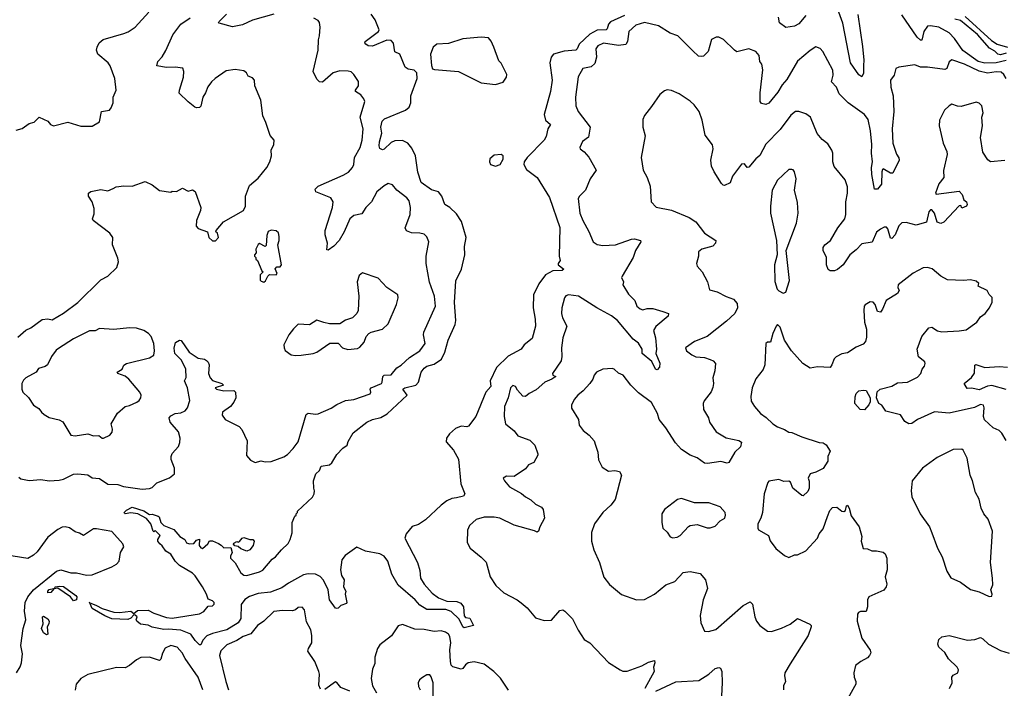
# Model space of a CAD drawing. Extents: x 2056909 to 2160450, y 827444 to 1016825.
# Tile 427 of 501: x 2090628 to 2097512, y 1001147 to 1005817. Entities that reach past the tile are written whole.
import ezdxf

# ---------------------------------------------------------------- set-up
doc = ezdxf.new("R2010")
doc.units = 0

msp = doc.modelspace()

# ---------------------------------------------------------------- linework, layer by layer
at = {"layer": '0CON10XD'}
for points in [[(2096487, 1005853), (2096520.5, 1005630.5), (2096530.3, 1005535), (2096527.7, 1005497.7), (2096527.3, 1005442.7), (2096515, 1005416.7), (2096495, 1005432), (2096435.6, 1005515), (2096383, 1005793), (2096325, 1005952.9)], [(2090604.1, 1005045.9), (2090645, 1005056), (2090695, 1005091.2), (2090728.3, 1005101.7), (2090765, 1005136.2), (2090825, 1005107.5), (2090844.2, 1005084.2), (2090865, 1005076.2), (2090965, 1005100), (2091055, 1005074.2), (2091135, 1005074.2), (2091185, 1005103.8), (2091200, 1005175), (2091255, 1005184.2), (2091268.1, 1005201.9), (2091281.2, 1005235), (2091282.5, 1005275), (2091302, 1005325), (2091294.2, 1005405), (2091260, 1005495), (2091245.5, 1005515.5), (2091175, 1005576.2), (2091165.9, 1005604.1), (2091169.2, 1005625), (2091182.9, 1005655), (2091211.7, 1005678.3), (2091355, 1005720.8), (2091387, 1005733), (2091434.4, 1005765.6), (2091531.3, 1005868.7)], [(2094856.8, 1005845), (2094758, 1005802), (2094743.6, 1005785), (2094736, 1005754), (2094727.8, 1005745), (2094665, 1005743.6), (2094615, 1005716.8), (2094538.5, 1005645), (2094525.9, 1005614.1), (2094515.5, 1005605), (2094435, 1005597.9), (2094360, 1005575), (2094343.8, 1005555), (2094335.4, 1005515), (2094351.5, 1005395), (2094339.6, 1005315), (2094295.2, 1005155), (2094305, 1005115.4), (2094339.1, 1005085), (2094321.2, 1005055), (2094308.8, 1005001.2), (2094295.2, 1004975), (2094176.9, 1004855), (2094155.6, 1004825), (2094152.9, 1004805), (2094171.5, 1004771.5), (2094246.2, 1004715), (2094332.9, 1004575), (2094404.3, 1004365), (2094400, 1004165), (2094406.7, 1004135), (2094393.3, 1004115), (2094393.3, 1004105), (2094431.2, 1004075), (2094420, 1004065), (2094355, 1004061.5), (2094304.7, 1004035.3), (2094258.3, 1003971.7), (2094219.4, 1003895), (2094217.7, 1003805), (2094231.8, 1003725), (2094233.3, 1003675), (2094209.7, 1003590.3), (2094155, 1003546), (2094134.5, 1003515.5), (2094044, 1003466), (2093962.2, 1003387.8), (2093918.2, 1003295), (2093922.5, 1003255), (2093886.5, 1003215), (2093816.9, 1003045), (2093765, 1002977.5), (2093755, 1002972.5), (2093715, 1002976.7), (2093675, 1002962), (2093632, 1002925), (2093610.8, 1002895), (2093608.8, 1002868.8), (2093660, 1002810), (2093696.8, 1002746.8), (2093711.8, 1002575), (2093740.8, 1002505), (2093730.3, 1002489.7), (2093681.8, 1002478.2), (2093648.6, 1002471.4), (2093615, 1002455.8), (2093574, 1002425), (2093465, 1002322.9), (2093415, 1002290.8), (2093372.7, 1002277.3), (2093328.8, 1002225), (2093320, 1002195), (2093408.8, 1002025), (2093425, 1001970), (2093431.2, 1001915), (2093456.2, 1001875), (2093512.2, 1001812.2), (2093555, 1001779.4), (2093615, 1001754.5), (2093685, 1001753.8), (2093711.1, 1001741.1), (2093730, 1001715), (2093735, 1001653.3), (2093745, 1001642), (2093775.8, 1001635.8), (2093800, 1001585), (2093735, 1001570), (2093725, 1001576.9), (2093699.6, 1001629.6), (2093645, 1001683.3), (2093607.5, 1001697.5), (2093475, 1001696.2), (2093425, 1001726.9), (2093393.9, 1001763.9), (2093275, 1001867.8), (2093230.6, 1001945), (2093201, 1002035), (2093175, 1002068.9), (2093145, 1002085.5), (2093046.7, 1002105), (2092985, 1002131.5), (2092903.1, 1002075), (2092879.6, 1002045), (2092870.7, 1001975), (2092877.5, 1001935), (2092895.8, 1001905), (2092892.5, 1001855), (2092906.9, 1001825), (2092904.2, 1001805), (2092916.2, 1001745), (2092911.7, 1001738.3), (2092873.9, 1001726.1), (2092855, 1001707.5), (2092845, 1001703.3), (2092835, 1001707.5), (2092795, 1001763.8), (2092784.6, 1001835), (2092752.7, 1001902.7), (2092728, 1001928), (2092695, 1001943.3), (2092645, 1001946.2), (2092611.2, 1001938.8), (2092508, 1001882), (2092461.6, 1001848.4), (2092380.6, 1001819.4), (2092295, 1001810), (2092235, 1001788.5), (2092202.5, 1001767.5), (2092177.4, 1001732.6), (2092174.7, 1001635), (2092156.1, 1001605), (2092075, 1001554.2), (2091975, 1001529.4), (2091936.8, 1001513.2), (2091907.7, 1001482.3), (2091895, 1001450), (2091885, 1001450), (2091855, 1001480), (2091824.2, 1001524.2), (2091753.5, 1001553.5), (2091665, 1001560), (2091635, 1001556.7), (2091553.9, 1001573.9), (2091525, 1001587.5), (2091472.5, 1001595), (2091446.7, 1001615), (2091443.3, 1001625), (2091450, 1001645), (2091435, 1001657.5), (2091425, 1001660), (2091404.3, 1001635.7), (2091383.5, 1001626.5), (2091271.4, 1001631.4), (2091222.4, 1001652.4), (2091134, 1001705), (2091115, 1001747.5), (2091120, 1001740), (2091125, 1001742.5), (2091164.4, 1001724.4), (2091205, 1001703.3), (2091285, 1001678.8), (2091325, 1001676.7), (2091405, 1001686.7), (2091425, 1001670), (2091450.8, 1001689.2), (2091525, 1001691.8), (2091565, 1001671.4), (2091655, 1001642.2), (2091695, 1001635.6), (2091885, 1001666.7), (2091915, 1001682.5), (2091945, 1001720), (2091976.4, 1001723.6), (2091986.7, 1001735), (2091986.7, 1001745), (2091975, 1001757.5), (2091945, 1001770), (2091933.8, 1001805), (2091906.1, 1001856.1), (2091855, 1001931.2), (2091835, 1001951.2), (2091745, 1002004.3), (2091715.7, 1002035), (2091683.6, 1002083.6), (2091648.8, 1002105), (2091622.9, 1002142.9), (2091606.7, 1002155), (2091593.8, 1002175), (2091593.3, 1002186.7), (2091610, 1002215), (2091575, 1002250), (2091565, 1002240), (2091560, 1002245), (2091543.8, 1002295), (2091515, 1002333.3), (2091455, 1002365.6), (2091405, 1002371.9), (2091365, 1002364.4), (2091360, 1002370), (2091358, 1002375), (2091375, 1002392), (2091415, 1002412.7), (2091495, 1002386.2), (2091535, 1002361.2), (2091555, 1002362.5), (2091595, 1002350), (2091603.9, 1002343.9), (2091614, 1002305), (2091635, 1002283.3), (2091706.2, 1002256.2), (2091747, 1002207), (2091782.5, 1002185), (2091795, 1002163.3), (2091815, 1002156.7), (2091845, 1002157.5), (2091865, 1002182.5), (2091885, 1002187.5), (2091883.3, 1002145), (2091895, 1002127.5), (2091905, 1002123.3), (2091942.5, 1002155), (2091955, 1002177.5), (2091975, 1002177.5), (2092017.7, 1002157.7), (2092037.3, 1002147.3), (2092055, 1002127.5), (2092105, 1002130), (2092112.5, 1002095), (2092100.7, 1002069.3), (2092102.5, 1002055), (2092135, 1002023.3), (2092175, 1001953.8), (2092195, 1001938), (2092215.8, 1001935.8), (2092305, 1001959.5), (2092327.6, 1001972.4), (2092392.3, 1002047.7), (2092416.7, 1002065), (2092457.5, 1002115), (2092505, 1002157.5), (2092520, 1002185), (2092533, 1002233), (2092533.3, 1002305), (2092551.7, 1002348.3), (2092560, 1002355), (2092560, 1002365), (2092570, 1002375), (2092570, 1002385), (2092675, 1002482.5), (2092687.5, 1002505), (2092690, 1002525), (2092683.3, 1002545), (2092682.5, 1002595), (2092697.5, 1002645), (2092723, 1002667), (2092735, 1002697.5), (2092795, 1002707.5), (2092809.3, 1002720.7), (2092845, 1002780), (2092887.5, 1002825), (2092917.5, 1002845), (2092925, 1002870), (2092958.8, 1002931.2), (2093055, 1003005.7), (2093095, 1003023.3), (2093152.7, 1003037.3), (2093197.3, 1003062.7), (2093336.7, 1003195), (2093306.9, 1003235), (2093320.8, 1003245), (2093397.1, 1003265), (2093415.6, 1003285), (2093435.5, 1003355), (2093455, 1003383.1), (2093475, 1003396.4), (2093525, 1003410.8), (2093577.3, 1003445), (2093599.8, 1003495), (2093622.5, 1003577.5), (2093672.6, 1003687.4), (2093677.5, 1003715), (2093667.5, 1003842.5), (2093676.8, 1003993.2), (2093716.6, 1004075), (2093740.8, 1004175), (2093737.8, 1004232.2), (2093748.2, 1004295), (2093716.4, 1004406.4), (2093681.7, 1004461.7), (2093635, 1004504), (2093600.8, 1004525), (2093579.2, 1004585), (2093555, 1004613.3), (2093507.3, 1004627.3), (2093435, 1004680), (2093412.5, 1004752.5), (2093395.1, 1004865.1), (2093368.6, 1004918.6), (2093341.5, 1004955), (2093305, 1004974), (2093250.2, 1004969.8), (2093225, 1004958.5), (2093175, 1004913.1), (2093165, 1004908.6), (2093146.9, 1004916.9), (2093141.1, 1004935), (2093143.6, 1004963.6), (2093159.3, 1005025), (2093153.8, 1005065), (2093162.7, 1005107.3), (2093178, 1005125), (2093325.5, 1005184.5), (2093350, 1005205), (2093361.4, 1005235), (2093362, 1005285), (2093406.2, 1005405), (2093403.8, 1005445), (2093385, 1005463.8), (2093345, 1005472), (2093324, 1005485), (2093285.7, 1005575.7), (2093251.5, 1005591.5), (2093242.2, 1005652.2), (2093225, 1005670.9), (2093195, 1005673.2), (2093095, 1005631.5), (2093065, 1005634.5), (2093048.8, 1005645), (2093041.2, 1005655), (2093043.8, 1005665), (2093136.7, 1005735), (2093140.9, 1005745), (2093113.1, 1005815), (2093085.3, 1005855)], [(2092405, 1005855.6), (2092255, 1005814.4), (2092185, 1005781.9), (2092115, 1005768), (2092021.7, 1005791.7), (2092017.5, 1005795), (2092022, 1005805), (2092074.6, 1005855.4)], [(2096123.3, 1005846.7), (2096075, 1005788.6), (2096045, 1005770.8), (2095985, 1005762), (2095940, 1005795), (2095933.1, 1005835)], [(2097525, 1005531.6), (2097455, 1005514.9), (2097375.8, 1005514.2), (2097330, 1005525), (2097221.5, 1005601.5), (2097163.5, 1005685), (2097125, 1005724.4), (2097055, 1005764.4), (2096995, 1005773.7), (2096975, 1005770.7), (2096948.6, 1005735), (2096936, 1005674), (2096925, 1005673.1), (2096902.8, 1005695), (2096795, 1005850)], [(2090615, 1003600), (2090671.2, 1003648.8), (2090705, 1003663.8), (2090785, 1003722.5), (2090825, 1003726.7), (2090855, 1003720), (2090935, 1003767.5), (2091035, 1003842.5), (2091195, 1004000), (2091244.1, 1004025.9), (2091306.2, 1004085), (2091318.8, 1004125), (2091315, 1004150), (2091276.9, 1004245), (2091280, 1004295), (2091258, 1004325), (2091142.5, 1004415), (2091137.5, 1004425), (2091149.5, 1004460.5), (2091147.7, 1004497.7), (2091133.9, 1004543.9), (2091108.8, 1004585), (2091110, 1004605), (2091125, 1004616.2), (2091195, 1004630), (2091245, 1004622), (2091282, 1004638), (2091301.7, 1004648.3), (2091356.4, 1004656.4), (2091415, 1004653.3), (2091505, 1004687.5), (2091555, 1004663.8), (2091605, 1004623.3), (2091685, 1004612.5), (2091695, 1004620), (2091725, 1004617.5), (2091765, 1004640), (2091805, 1004620), (2091835, 1004627.5), (2091855, 1004617.5), (2091893.3, 1004505), (2091892.5, 1004485), (2091863.3, 1004415), (2091862.5, 1004375), (2091875, 1004357.5), (2091940, 1004335), (2091950, 1004295), (2091975, 1004272.5), (2091997, 1004273), (2092017.5, 1004295), (2092010, 1004325), (2092000, 1004335), (2092002.5, 1004345), (2092052.5, 1004405), (2092193.3, 1004485), (2092206.7, 1004515), (2092206.2, 1004585), (2092235, 1004657.5), (2092295, 1004710), (2092354.6, 1004785.4), (2092376.9, 1004825), (2092388.6, 1004865), (2092387.1, 1004905), (2092404.3, 1004945), (2092407.5, 1004975), (2092378.8, 1005008.8), (2092347.6, 1005097.6), (2092327.5, 1005145), (2092313.8, 1005255), (2092271.2, 1005355), (2092270, 1005395), (2092255, 1005410), (2092225, 1005423.3), (2092213.3, 1005445), (2092195, 1005460), (2092135, 1005468), (2092070.3, 1005459.7), (2091995, 1005406.2), (2091967.9, 1005382.1), (2091942.6, 1005347.4), (2091927.5, 1005305), (2091909.2, 1005275), (2091895, 1005213.3), (2091885, 1005204), (2091865, 1005202), (2091853.3, 1005205), (2091805, 1005243.3), (2091742.5, 1005302.5), (2091744.2, 1005325), (2091772.2, 1005415), (2091775.6, 1005455), (2091769.2, 1005479.2), (2091715, 1005486.2), (2091655, 1005482.5), (2091586.2, 1005495), (2091594.5, 1005525), (2091623.3, 1005556.7), (2091648.9, 1005601.1), (2091698.7, 1005711.3), (2091754.3, 1005785.7), (2091820.6, 1005829.4)], [(2090622.6, 1002622.6), (2090635, 1002610.8), (2090695, 1002598.9), (2090775, 1002605.5), (2090835, 1002595.4), (2090905, 1002601.1), (2090935, 1002608), (2091005, 1002642.5), (2091035, 1002644.6), (2091105, 1002637.8), (2091135, 1002615.8), (2091185, 1002611.4), (2091243, 1002573), (2091315, 1002569.4), (2091353.3, 1002556.7), (2091485, 1002538), (2091535, 1002541.2), (2091555, 1002550), (2091587.7, 1002582.3), (2091675, 1002616.2), (2091710, 1002645), (2091710, 1002685), (2091686.2, 1002745), (2091685.8, 1002765), (2091692.8, 1002787.2), (2091737.3, 1002835), (2091747.4, 1002862.6), (2091748.8, 1002895), (2091737.4, 1002937.4), (2091678.8, 1003005), (2091672.5, 1003035), (2091685, 1003050), (2091715, 1003065.8), (2091755, 1003070.8), (2091785, 1003084.3), (2091801.1, 1003105), (2091816.3, 1003156.3), (2091800.8, 1003245), (2091780, 1003295), (2091792.9, 1003317.1), (2091789.1, 1003375), (2091758, 1003438), (2091712.9, 1003485), (2091708.3, 1003521.7), (2091717.7, 1003562.3), (2091745, 1003579.2), (2091757.2, 1003577.2), (2091812.5, 1003495), (2091875, 1003451.9), (2091920, 1003445), (2091935, 1003436.7), (2091945.7, 1003425.7), (2091952, 1003405), (2091947.1, 1003345), (2091960, 1003315), (2091976.5, 1003296.5), (2092040, 1003275), (2092052.5, 1003265), (2091995, 1003246), (2092003.3, 1003235), (2092055, 1003224), (2092125, 1003226.2), (2092137.5, 1003215), (2092138, 1003175), (2092125.8, 1003145), (2092101.2, 1003115), (2092046.2, 1003075), (2092042.5, 1003055), (2092064, 1003025), (2092161.2, 1002975), (2092180, 1002955), (2092219.2, 1002875), (2092212.7, 1002772.7), (2092241.1, 1002741.1), (2092275, 1002722.9), (2092315, 1002734.4), (2092345, 1002728), (2092385, 1002730), (2092475, 1002764), (2092499.1, 1002780.9), (2092539.4, 1002820.6), (2092575, 1002868.8), (2092630.3, 1003059.7), (2092645, 1003068), (2092695, 1003060.6), (2092715, 1003064.4), (2092806, 1003104), (2092845, 1003130), (2092905, 1003158.1), (2092965, 1003164.4), (2093077.6, 1003202.4), (2093082.9, 1003215), (2093078.5, 1003235), (2093084.4, 1003245), (2093156.4, 1003275), (2093162.7, 1003285), (2093166.5, 1003323.5), (2093175, 1003334.2), (2093225, 1003335.7), (2093265, 1003384.2), (2093295, 1003402.9), (2093353.6, 1003456.4), (2093425, 1003504.4), (2093463.1, 1003555), (2093451.5, 1003615), (2093453.5, 1003635), (2093536, 1003815), (2093527.5, 1003885), (2093493.2, 1003983.2), (2093470, 1004115), (2093469.2, 1004165), (2093488, 1004265), (2093475, 1004301.2), (2093455, 1004318), (2093425.7, 1004325.7), (2093368.1, 1004328.1), (2093331.2, 1004341.2), (2093323.8, 1004363.8), (2093335, 1004393.3), (2093358.8, 1004455), (2093359.1, 1004505), (2093350.7, 1004550.7), (2093335, 1004572.5), (2093265.6, 1004625.6), (2093235, 1004663.8), (2093205, 1004672), (2093175, 1004657.1), (2093125.7, 1004615), (2093087.3, 1004545), (2093047.5, 1004505), (2093020, 1004460), (2092965, 1004448.6), (2092935.8, 1004425), (2092895.6, 1004334.4), (2092861.2, 1004275), (2092825, 1004233.8), (2092785, 1004207.5), (2092775, 1004210), (2092780, 1004255), (2092764.5, 1004314.5), (2092763.1, 1004345), (2092815.9, 1004504.1), (2092820, 1004545), (2092803.6, 1004573.6), (2092698.8, 1004615), (2092694.2, 1004634.2), (2092715, 1004653.3), (2092889.4, 1004730.6), (2092927.3, 1004752.7), (2092955.3, 1004785), (2092964.2, 1004805.8), (2092969.5, 1004855), (2093008.6, 1004925), (2093021.8, 1004975), (2093028.2, 1005055), (2093008.2, 1005135), (2093040, 1005245), (2093034, 1005265), (2093012.7, 1005292.7), (2092976.7, 1005315), (2092976.2, 1005325), (2092996.2, 1005355), (2092997.1, 1005385), (2092964, 1005435), (2092945, 1005452), (2092925, 1005458), (2092865, 1005458.6), (2092820, 1005445), (2092745, 1005380.5), (2092725, 1005383.8), (2092705, 1005402.2), (2092678.8, 1005455), (2092714.5, 1005605), (2092715.8, 1005675), (2092724.2, 1005705), (2092728, 1005765), (2092725, 1005797.5), (2092715, 1005810), (2092685, 1005826.7)], [(2096734.4, 1005285), (2096738.4, 1005175), (2096728.5, 1005055), (2096732.5, 1004955), (2096758.3, 1004878.3), (2096775, 1004852.5), (2096776.9, 1004835), (2096732.5, 1004745), (2096715, 1004745.8), (2096665, 1004774), (2096660.3, 1004769.7), (2096654.5, 1004755), (2096653, 1004667), (2096625, 1004633.3), (2096605, 1004633.3), (2096584.5, 1004735), (2096583.3, 1004785), (2096590.6, 1004825), (2096582.8, 1004885), (2096584.6, 1004945), (2096575, 1005040), (2096558.7, 1005118.7), (2096535, 1005154.2), (2096419.2, 1005235), (2096358.2, 1005298.2), (2096338.6, 1005345), (2096303.8, 1005383.8), (2096315, 1005430), (2096311.9, 1005465), (2096243.3, 1005595), (2096225, 1005616.7), (2096195, 1005626.7), (2096155, 1005601.2), (2096065, 1005526.9), (2095991.1, 1005398.9), (2095958.5, 1005361.5), (2095929, 1005311), (2095865, 1005234.3), (2095844, 1005224), (2095815, 1005231.2), (2095804.2, 1005245), (2095803.8, 1005305), (2095823.2, 1005466.8), (2095815.4, 1005505), (2095803.1, 1005525), (2095797.1, 1005567.1), (2095775, 1005594.3), (2095725, 1005612.5), (2095642.7, 1005592.7), (2095625, 1005603.3), (2095549.1, 1005679.1), (2095515, 1005694), (2095496.2, 1005693.8), (2095465, 1005677.5), (2095442, 1005595), (2095407.6, 1005562.4), (2095395, 1005558.5), (2095372.7, 1005562.7), (2095335, 1005599.2), (2095228, 1005705), (2095175, 1005721.9), (2095094.7, 1005774.7), (2094995, 1005796.4), (2094935, 1005779.5), (2094885.8, 1005735), (2094877.3, 1005665), (2094865, 1005642.9), (2094815, 1005636.2), (2094708.3, 1005651.7), (2094670, 1005635), (2094656.8, 1005613.2), (2094660, 1005555), (2094648.6, 1005511.4), (2094623, 1005487), (2094564, 1005475), (2094532.1, 1005417.9), (2094514.4, 1005275), (2094516.9, 1005215), (2094531.9, 1005175), (2094615.8, 1005065), (2094603.6, 1004996.4), (2094563.3, 1004965), (2094543.8, 1004925), (2094546.7, 1004915), (2094574.4, 1004894.4), (2094606.5, 1004856.5), (2094658.8, 1004765), (2094616.2, 1004705), (2094583.8, 1004625), (2094541.2, 1004585), (2094532.1, 1004567.9), (2094544.5, 1004465), (2094564, 1004414), (2094607.9, 1004337.9), (2094637.1, 1004265), (2094665, 1004247.5), (2094705, 1004239.1), (2094793.8, 1004243.8), (2094905, 1004282.9), (2094925.5, 1004285.5), (2094967.5, 1004275), (2094970, 1004265), (2094932.9, 1004205), (2094916.9, 1004155), (2094838.9, 1004025), (2094835.7, 1004015), (2094848.8, 1003985), (2094843.8, 1003965), (2094885, 1003899.2), (2094928, 1003855), (2094943.2, 1003815), (2094965, 1003796.5), (2094985, 1003790), (2095015, 1003800), (2095055, 1003798.6), (2095125, 1003778.6), (2095163.8, 1003765), (2095161.4, 1003745), (2095076.2, 1003673.8), (2095060, 1003645), (2095072.5, 1003595), (2095080, 1003515), (2095075.6, 1003485), (2095102.7, 1003417.3), (2095100, 1003390), (2095085, 1003370), (2095072, 1003375), (2095048.2, 1003428.2), (2094980, 1003485), (2094979.5, 1003515), (2094955, 1003557.1), (2094915.9, 1003585.9), (2094806.7, 1003716.7), (2094765, 1003748.6), (2094663.2, 1003803.2), (2094535, 1003885.6), (2094464.3, 1003895.7), (2094445, 1003888.8), (2094435.7, 1003874.3), (2094418.5, 1003805), (2094416.5, 1003765), (2094422.2, 1003735), (2094452.1, 1003675), (2094425.5, 1003595), (2094415.5, 1003525.5), (2094418.9, 1003465), (2094412.9, 1003435), (2094354, 1003345), (2094355, 1003333.8), (2094376.7, 1003325), (2094347.5, 1003305), (2094299.2, 1003285), (2094239.1, 1003230.9), (2094190, 1003205), (2094165, 1003183.8), (2094145, 1003186.7), (2094108, 1003228), (2094093.8, 1003255), (2094075, 1003262), (2094059.2, 1003245), (2094043.4, 1003176.6), (2094018.1, 1003115), (2094014.3, 1003045), (2094024.2, 1002994.2), (2094085.9, 1002945.9), (2094109.5, 1002909.5), (2094195, 1002880), (2094230, 1002845), (2094251.2, 1002785), (2094251.2, 1002775), (2094222.5, 1002725), (2094185, 1002706.7), (2094165, 1002680), (2094083.9, 1002626.1), (2094032, 1002628), (2094007.5, 1002615), (2094016.7, 1002595), (2094051.2, 1002555), (2094137, 1002507), (2094164.3, 1002484.3), (2094202.3, 1002462.3), (2094235, 1002432), (2094275, 1002412), (2094287.5, 1002395), (2094296.2, 1002335), (2094264.4, 1002275.6), (2094255, 1002243.3), (2094245, 1002236.7), (2094226.7, 1002246.7), (2094085.4, 1002285.4), (2093985, 1002335.4), (2093945, 1002342.7), (2093875, 1002341.1), (2093820, 1002325), (2093773.3, 1002285), (2093759.3, 1002250.7), (2093756.2, 1002165), (2093776.7, 1002125), (2093855, 1002063.3), (2093888.3, 1002028.3), (2093918, 1001925), (2093955.8, 1001865.8), (2094012.7, 1001812.7), (2094105.7, 1001765.7), (2094135, 1001743.8), (2094175, 1001708.8), (2094235, 1001638), (2094295, 1001620), (2094345, 1001622), (2094405, 1001691.2), (2094425, 1001693.8), (2094440, 1001685), (2094493, 1001633), (2094532.6, 1001552.6), (2094575, 1001488.8), (2094614.2, 1001464.2), (2094745, 1001326.9), (2094825, 1001275.8), (2094845, 1001267.5), (2094875, 1001265.8), (2094977.3, 1001302.7), (2095025, 1001330), (2095065, 1001340), (2095067.5, 1001325), (2095058.8, 1001295), (2095064.3, 1001265), (2094997.5, 1001145)], [(2097525, 1005583.3), (2097485, 1005571.3), (2097467.1, 1005575), (2097445, 1005596.7), (2097407.4, 1005617.4), (2097325, 1005714.3), (2097205, 1005811.5), (2097165, 1005821.5)], [(2097238.2, 1005838.2), (2097421.1, 1005671.1), (2097462.1, 1005645), (2097535, 1005624.7)], [(2093955, 1005364.5), (2094008.6, 1005381.4), (2094030.8, 1005415), (2094034, 1005435), (2093995, 1005513.3), (2093978.3, 1005528.3), (2093943.8, 1005625), (2093925, 1005665.8), (2093905, 1005690.6), (2093855, 1005694.6), (2093725, 1005683.1), (2093625, 1005651.6), (2093545, 1005645.3), (2093518.2, 1005625), (2093499.6, 1005575), (2093506, 1005496), (2093515, 1005473.8), (2093528.3, 1005468.3), (2093695, 1005455.6), (2093855, 1005376.2), (2093955, 1005364.5)], [(2097524.7, 1005405), (2097509.3, 1005435), (2097489.1, 1005449.1), (2097455, 1005453), (2097395, 1005443.5), (2097335, 1005456.7), (2097234.4, 1005505), (2097145, 1005536.9), (2097126.8, 1005523.2), (2097110.6, 1005475), (2097095, 1005467.9), (2096975, 1005486.2), (2096925.3, 1005485.3), (2096885, 1005501.9), (2096773.9, 1005486.1), (2096753.4, 1005476.6), (2096740.8, 1005429.2), (2096715.8, 1005394.2), (2096717.9, 1005345), (2096734.4, 1005285)], [(2096645.5, 1004354.5), (2096617.1, 1004332.9), (2096586.7, 1004263.3), (2096515, 1004252.2), (2096475, 1004208.9), (2096431.9, 1004175), (2096385.8, 1004105), (2096345, 1004071.2), (2096325, 1004062.5), (2096295, 1004063.3), (2096281.2, 1004071.2), (2096268.1, 1004105), (2096268.5, 1004155), (2096245.7, 1004205), (2096245.8, 1004225), (2096256, 1004245), (2096297.3, 1004275), (2096347.7, 1004362.3), (2096397.5, 1004425), (2096404, 1004455), (2096402.9, 1004545), (2096415.7, 1004605), (2096415, 1004650), (2096398.8, 1004698.8), (2096322.1, 1004792.1), (2096313.1, 1004825), (2096313.1, 1004885), (2096305.6, 1004905), (2096278.6, 1004948.6), (2096238.9, 1004978.9), (2096202.2, 1005022.2), (2096156, 1005135), (2096125, 1005160), (2096075, 1005176.2), (2096052.5, 1005175), (2096019.7, 1005150.3), (2095945, 1005050.8), (2095845, 1004947.1), (2095802.9, 1004867.1), (2095775, 1004844.4), (2095725, 1004787.5), (2095714, 1004784), (2095695, 1004810), (2095675, 1004806.5), (2095610.8, 1004725), (2095595, 1004677.5), (2095555, 1004657.5), (2095545, 1004660), (2095535, 1004672.5), (2095482.5, 1004755), (2095464.5, 1004794.5), (2095458.9, 1004835), (2095475.8, 1004915), (2095472.3, 1004942.3), (2095419.7, 1005009.7), (2095398.1, 1005115), (2095377.5, 1005175), (2095342.7, 1005222.7), (2095315, 1005248), (2095238.3, 1005298.3), (2095185, 1005322), (2095155, 1005326.7), (2095135, 1005320), (2095103.3, 1005295), (2095045, 1005211.2), (2094995, 1005146.7), (2094985, 1005120), (2094984, 1005065), (2095000.8, 1005005), (2094973.5, 1004855), (2094987.8, 1004765), (2095014.2, 1004715), (2095035.7, 1004655), (2095043.3, 1004545), (2095078.3, 1004508.3), (2095185, 1004485.5), (2095309.2, 1004435), (2095355.8, 1004405), (2095416.2, 1004325), (2095495.6, 1004275.6), (2095491.9, 1004255), (2095475, 1004235.7), (2095397, 1004213), (2095372.5, 1004195), (2095372.5, 1004165), (2095358.8, 1004115), (2095363.8, 1004095), (2095398.8, 1004055), (2095436, 1003985), (2095450.5, 1003930.5), (2095505, 1003916.2), (2095566.1, 1003883.9), (2095618.8, 1003865), (2095644.2, 1003835), (2095646.9, 1003805), (2095627.5, 1003765), (2095569.4, 1003710.6), (2095435, 1003603.8), (2095345, 1003570), (2095283.9, 1003523.9), (2095290, 1003505), (2095327.5, 1003475), (2095355, 1003462.5), (2095415, 1003458), (2095454.4, 1003444.4), (2095476.7, 1003435), (2095493.3, 1003415), (2095488.1, 1003365), (2095473.1, 1003315), (2095478.8, 1003275), (2095475, 1003246.7), (2095461.5, 1003218.5), (2095412.5, 1003155), (2095406, 1003135), (2095409.2, 1003095), (2095442.5, 1003035), (2095450.8, 1003005), (2095497.3, 1002937.3), (2095566.9, 1002896.9), (2095655, 1002878.6), (2095674, 1002865), (2095667.8, 1002832.2), (2095628.8, 1002795), (2095585, 1002723.3), (2095575, 1002718.8), (2095530.5, 1002730.5), (2095435.9, 1002715.9), (2095415, 1002720), (2095365, 1002755.7), (2095315, 1002774.4), (2095255.2, 1002815.2), (2095212.4, 1002862.4), (2095145, 1002967.1), (2095097.5, 1003025), (2095086.5, 1003065), (2095045, 1003143.3), (2094955, 1003210.8), (2094900.8, 1003265), (2094846.7, 1003335), (2094815, 1003347.5), (2094783.3, 1003375), (2094769.5, 1003379.5), (2094705, 1003375.4), (2094661.4, 1003355), (2094644.2, 1003335), (2094634, 1003305), (2094613.8, 1003275), (2094566.3, 1003223.7), (2094529.2, 1003195), (2094505, 1003163.8), (2094486, 1003125), (2094485, 1003102.5), (2094534, 1003025), (2094538.8, 1002985), (2094567.3, 1002947.3), (2094608.8, 1002915), (2094643.8, 1002875), (2094654.2, 1002845), (2094668.8, 1002795), (2094673.6, 1002743.6), (2094700.5, 1002690.5), (2094745, 1002663.8), (2094788, 1002668), (2094821.7, 1002661.7), (2094834.2, 1002635), (2094790, 1002465), (2094760, 1002425), (2094705.7, 1002375), (2094647.5, 1002295), (2094625.7, 1002235), (2094625.8, 1002175), (2094640.8, 1002115), (2094680.8, 1002025), (2094712.1, 1001922.1), (2094751.2, 1001871.2), (2094835, 1001801.2), (2094940, 1001765), (2094995, 1001766.2), (2095066.3, 1001803.7), (2095145, 1001868.6), (2095208.3, 1001891.7), (2095265.5, 1001954.5), (2095315, 1001961.9), (2095385, 1001948.8), (2095422, 1001905), (2095437.5, 1001845), (2095407.1, 1001765), (2095385.7, 1001655), (2095390.8, 1001605), (2095416.4, 1001546.4), (2095443.8, 1001543.8), (2095495, 1001558.6), (2095685, 1001725.6), (2095735, 1001751.2), (2095750, 1001735), (2095767.1, 1001645), (2095778.6, 1001615), (2095802.5, 1001585), (2095855, 1001545.8), (2095885, 1001544.3), (2095955, 1001565.8), (2096015, 1001595.7), (2096064.6, 1001635.4), (2096153.1, 1001595), (2096162, 1001585), (2096162, 1001575), (2096140.4, 1001515), (2096015, 1001318), (2095976.9, 1001255), (2095974.3, 1001235), (2095981.2, 1001195), (2095968.8, 1001165), (2095968.8, 1001135)], [(2097515, 1004832.5), (2097415, 1004824.2), (2097397, 1004837), (2097362.1, 1004892.1), (2097346, 1004995), (2097358, 1005075), (2097353.8, 1005135), (2097363.9, 1005166.1), (2097354.3, 1005215), (2097335, 1005234), (2097315, 1005240), (2097209.1, 1005210.9), (2097185, 1005212.9), (2097145, 1005227.1), (2097125, 1005216.2), (2097093.3, 1005185), (2097058, 1005115), (2097055.8, 1005075), (2097084.2, 1004955), (2097110.8, 1004895), (2097112, 1004875), (2097087, 1004763), (2097088.8, 1004715), (2097055, 1004669.2), (2097029.5, 1004605), (2097035, 1004598.9), (2097195, 1004620), (2097218, 1004595), (2097227.5, 1004557.5), (2097246.7, 1004545), (2097252.5, 1004525), (2097247.5, 1004515), (2097215, 1004500), (2097208.3, 1004518.3), (2097195, 1004517.5), (2097087.7, 1004402.3), (2097067.5, 1004392.5), (2097042.9, 1004402.9), (2097022.5, 1004465), (2097005, 1004488.8), (2096995, 1004488), (2096983.8, 1004475), (2096966.9, 1004403.1), (2096895, 1004382.5), (2096825, 1004399.4), (2096795, 1004397.1), (2096775, 1004378.1), (2096748, 1004315), (2096725, 1004288), (2096715, 1004291.2), (2096696.2, 1004356.2), (2096687.5, 1004367.5), (2096671.7, 1004368.3), (2096645.5, 1004354.5)], [(2093955, 1004794.7), (2093986.9, 1004805), (2094008.2, 1004841.8), (2094008.5, 1004865), (2093995, 1004874.7), (2093945, 1004870.7), (2093915.6, 1004845), (2093913.3, 1004825), (2093920, 1004805), (2093955, 1004794.7)], [(2095965, 1003907.5), (2095985, 1003912.5), (2096010.8, 1003995), (2095986.2, 1004205), (2096059.4, 1004395), (2096070.6, 1004465), (2096065, 1004540), (2096045.7, 1004625.7), (2096056.2, 1004705), (2096043.8, 1004755), (2096035, 1004768.8), (2096025, 1004771.2), (2096005, 1004770), (2095926.7, 1004695), (2095887.5, 1004625), (2095876.4, 1004513.6), (2095876, 1004465), (2095918, 1004275), (2095923.3, 1004175), (2095903.8, 1004105), (2095907.9, 1003987.9), (2095924, 1003935), (2095935, 1003922.5), (2095965, 1003907.5)], [(2092335, 1003983.8), (2092347.3, 1003992.7), (2092362.5, 1004025), (2092375, 1004037.5), (2092420, 1004035), (2092427.5, 1004045), (2092413, 1004077), (2092425, 1004090), (2092448.3, 1004091.7), (2092457.5, 1004105), (2092433.8, 1004245), (2092442.5, 1004275), (2092441.7, 1004301.7), (2092437, 1004327), (2092421.7, 1004341.7), (2092385, 1004346.7), (2092365, 1004336.7), (2092355, 1004310), (2092350.7, 1004239.3), (2092345, 1004233.3), (2092305, 1004252.5), (2092295, 1004247.5), (2092280, 1004215), (2092281.7, 1004188.3), (2092270, 1004175), (2092270, 1004165), (2092280, 1004155), (2092280, 1004145), (2092290, 1004135), (2092321.7, 1004061.7), (2092330, 1004055), (2092310, 1004035), (2092308.3, 1003998.3), (2092315, 1003990), (2092335, 1003983.8)], [(2097302.7, 1003107.3), (2097125, 1003067.5), (2097022.4, 1003077.6), (2096905, 1003023.6), (2096865, 1002996.2), (2096845, 1002994.2), (2096815, 1003011.2), (2096785.7, 1003055.7), (2096682.6, 1003082.6), (2096655, 1003123.3), (2096635, 1003136.2), (2096619.1, 1003175), (2096622.5, 1003217.5), (2096643, 1003237), (2096725, 1003258), (2096765, 1003280), (2096835, 1003286), (2096905, 1003320), (2096928.8, 1003345), (2096936.7, 1003375), (2096953.6, 1003396.4), (2096958.8, 1003415), (2096955, 1003426.7), (2096911.7, 1003461.7), (2096902, 1003515), (2096935.8, 1003605), (2096983.3, 1003665), (2097005, 1003670), (2097044.4, 1003644.4), (2097075, 1003637.5), (2097195.7, 1003644.3), (2097245, 1003650.8), (2097320, 1003705), (2097345, 1003742.5), (2097376.7, 1003765), (2097408.8, 1003805), (2097426.1, 1003843.9), (2097426.1, 1003876.1), (2097406.4, 1003896.4), (2097392.5, 1003925), (2097330, 1003955), (2097332.5, 1003975), (2097315, 1003991.2), (2097275, 1003999.2), (2097225.7, 1003994.3), (2097115, 1004000.6), (2097068, 1004025), (2097007.7, 1004077.7), (2096975, 1004086), (2096945, 1004083.8), (2096875, 1004046.7), (2096770, 1003965), (2096767, 1003947), (2096776.2, 1003925), (2096763.8, 1003905), (2096684.7, 1003855.3), (2096660.8, 1003795), (2096645, 1003773.8), (2096625, 1003777.5), (2096607.9, 1003827.9), (2096595, 1003844.2), (2096573.8, 1003845), (2096538, 1003825), (2096531.2, 1003815), (2096528.8, 1003785), (2096534, 1003705), (2096547.1, 1003655), (2096548.3, 1003598.3), (2096541.2, 1003568.8), (2096525, 1003551.2), (2096475, 1003530), (2096415, 1003488.8), (2096375, 1003483.3), (2096335, 1003462.5), (2096321.7, 1003448.3), (2096306.7, 1003405), (2096293.3, 1003386.7), (2096205, 1003391.1), (2096155, 1003382.9), (2096103.8, 1003415), (2096024, 1003505), (2095975, 1003577.5), (2095945, 1003670), (2095925, 1003687.5), (2095916.2, 1003675), (2095893.6, 1003625), (2095876, 1003565), (2095855, 1003563.8), (2095844.3, 1003555), (2095837.1, 1003405), (2095825, 1003373.3), (2095775, 1003308), (2095749.4, 1003245), (2095739.5, 1003185), (2095742.4, 1003152.4), (2095764.2, 1003115), (2095808, 1003065), (2095847.8, 1003037.8), (2095894, 1002995), (2095925, 1002973.1), (2095975, 1002954.3), (2096005, 1002935.7), (2096025, 1002933.1), (2096095, 1002903.1), (2096216.4, 1002863.6), (2096245, 1002861.2), (2096267, 1002847), (2096293, 1002803), (2096278.8, 1002765), (2096276.8, 1002733.2), (2096245, 1002682.5), (2096193.6, 1002656.4), (2096153.3, 1002645), (2096141.2, 1002615), (2096147, 1002593), (2096146.7, 1002545), (2096138.3, 1002521.7), (2096105, 1002490), (2096095, 1002492.5), (2096033.3, 1002545), (2096016.1, 1002586.1), (2096005, 1002592.5), (2095970.7, 1002590.7), (2095935, 1002606), (2095865, 1002592.5), (2095857.5, 1002585), (2095833.8, 1002505), (2095821.2, 1002375), (2095810, 1002335), (2095787.5, 1002295), (2095787.5, 1002265), (2095793.9, 1002253.9), (2095863.3, 1002215), (2095875.8, 1002175.8), (2095914.1, 1002124.1), (2095975, 1002073.8), (2096005, 1002061.2), (2096045, 1002078), (2096065, 1002080), (2096123.2, 1002106.8), (2096206.7, 1002195), (2096216.7, 1002225), (2096245, 1002260), (2096276.4, 1002346.4), (2096291.7, 1002388.3), (2096310.8, 1002409.2), (2096341.7, 1002411.7), (2096375, 1002383.8), (2096389.3, 1002380.7), (2096400.7, 1002389.3), (2096408.3, 1002421.7), (2096415, 1002426.7), (2096427.5, 1002405), (2096441.7, 1002351.7), (2096496.2, 1002275), (2096515.9, 1002205.9), (2096511.9, 1002175), (2096524.2, 1002124.2), (2096555, 1002120), (2096585, 1002106.7), (2096617.7, 1002107.7), (2096665, 1002096.7), (2096677.5, 1002085), (2096690, 1002055), (2096693.3, 1001975), (2096678.8, 1001925), (2096691.2, 1001875), (2096686.7, 1001855), (2096668.3, 1001831.7), (2096565, 1001785.8), (2096555.5, 1001764.5), (2096554.6, 1001715), (2096546.8, 1001683.2), (2096505.9, 1001684.1), (2096493, 1001677), (2096485.8, 1001664.2), (2096482.5, 1001615), (2096515, 1001497.5), (2096572.7, 1001412.7), (2096577.5, 1001395), (2096570, 1001375), (2096555, 1001359.2), (2096508.8, 1001335), (2096471.2, 1001305), (2096460, 1001255), (2096461.2, 1001225), (2096473.9, 1001193.9), (2096474, 1001175), (2096465, 1001158.8), (2096416.7, 1001075)], [(2092555, 1003470.8), (2092595, 1003474.3), (2092680, 1003485), (2092705, 1003494), (2092797, 1003557), (2092855, 1003557.5), (2092885.9, 1003525.9), (2092922.3, 1003512.3), (2092988.8, 1003521.2), (2093005, 1003528.8), (2093035.6, 1003564.4), (2093050, 1003605), (2093070, 1003625), (2093085.5, 1003634.5), (2093164.5, 1003655.5), (2093205, 1003692), (2093263.4, 1003826.6), (2093274, 1003875), (2093271.2, 1003895), (2093195.4, 1003945.4), (2093135, 1004012.5), (2093025, 1004049.2), (2093000.7, 1004029.3), (2092988.1, 1003985), (2092998.2, 1003885), (2092994.5, 1003785), (2092985, 1003764.4), (2092955, 1003735.5), (2092905, 1003719.1), (2092865, 1003692.7), (2092793.2, 1003693.2), (2092755, 1003700.6), (2092705, 1003717.5), (2092655, 1003686), (2092575, 1003691.2), (2092541.7, 1003658.3), (2092510, 1003615), (2092475.7, 1003545), (2092475.8, 1003525), (2092485, 1003506.7), (2092525, 1003476), (2092555, 1003470.8)], [(2091215, 1002893.8), (2091257.5, 1002915), (2091273.3, 1002935), (2091277.7, 1002957.7), (2091266.7, 1002995), (2091311.7, 1003068.3), (2091364.5, 1003115.5), (2091395, 1003121.4), (2091446.2, 1003145), (2091463.2, 1003156.8), (2091474.3, 1003175), (2091476.4, 1003195), (2091468.9, 1003215), (2091391.9, 1003305), (2091365.8, 1003325.8), (2091314, 1003345), (2091309.2, 1003355), (2091343.8, 1003375), (2091355.9, 1003404.1), (2091375.7, 1003414.3), (2091535.8, 1003454.2), (2091565, 1003473.3), (2091570.6, 1003505), (2091565.5, 1003554.5), (2091546.9, 1003605), (2091528.8, 1003625), (2091496.2, 1003645), (2091445, 1003661.1), (2091395, 1003664.4), (2091285, 1003652.9), (2091185, 1003659.2), (2091155, 1003642.9), (2091115, 1003642.5), (2091005, 1003587.5), (2090899.4, 1003520.6), (2090882.1, 1003507.9), (2090851.2, 1003465), (2090822.5, 1003405), (2090806, 1003394), (2090759.5, 1003380.5), (2090742.5, 1003355), (2090670, 1003315), (2090655, 1003300), (2090642.5, 1003275), (2090643, 1003237), (2090650, 1003215), (2090688.8, 1003178.8), (2090723.8, 1003125), (2090761.7, 1003101.7), (2090780, 1003075), (2090799.7, 1003059.7), (2090835, 1003037.5), (2090905, 1003021.9), (2090928.6, 1003008.6), (2090985.8, 1002915.8), (2091015, 1002909.2), (2091105, 1002924), (2091145, 1002910.8), (2091182.3, 1002912.3), (2091205, 1002894), (2091215, 1002893.8)], [(2097525, 1003234.5), (2097425, 1003262.7), (2097395, 1003258.2), (2097335, 1003232.3), (2097285, 1003243.5), (2097251.7, 1003241.7), (2097231.2, 1003275), (2097282.7, 1003317.3), (2097302.7, 1003347.3), (2097306.2, 1003403.8), (2097311.9, 1003408.1), (2097375, 1003387.8), (2097475.7, 1003394.3), (2097535, 1003389.5)], [(2096535, 1003092.5), (2096503.9, 1003093.9), (2096467, 1003137), (2096468.3, 1003181.7), (2096476.7, 1003205), (2096495, 1003223.8), (2096525, 1003230), (2096545, 1003226.7), (2096574.4, 1003175), (2096573, 1003147), (2096565, 1003127.5), (2096535, 1003092.5)], [(2097525, 1002878), (2097495, 1002928.8), (2097475, 1002948), (2097433.8, 1002965), (2097372.6, 1003022.6), (2097365.7, 1003045), (2097371.9, 1003105), (2097365.6, 1003125), (2097345, 1003128.8), (2097302.7, 1003107.3)], [(2097405, 1001787.5), (2097425, 1001790), (2097427.5, 1001805), (2097417.5, 1001835), (2097430.7, 1001869.3), (2097430, 1001915), (2097415.7, 1002025), (2097430, 1002245), (2097397.9, 1002327.9), (2097368.8, 1002365), (2097349.2, 1002405), (2097337, 1002467), (2097310, 1002515), (2097290, 1002595), (2097272.5, 1002635), (2097252.9, 1002755), (2097225, 1002811.2), (2097215, 1002816), (2097155, 1002815.6), (2097041.3, 1002758.7), (2096940, 1002685), (2096866.7, 1002595), (2096861.2, 1002525), (2096866.2, 1002485), (2096923.8, 1002365), (2096989.4, 1002275), (2097003.8, 1002233.8), (2097045, 1002126.2), (2097078, 1002065), (2097108.8, 1001965), (2097138.3, 1001918.3), (2097205, 1001888.8), (2097275, 1001836.7), (2097335, 1001820), (2097405, 1001787.5)], [(2095195, 1002198), (2095225, 1002203.3), (2095245, 1002213.3), (2095302.9, 1002277.1), (2095315.8, 1002284.2), (2095365, 1002290), (2095435, 1002267.5), (2095455, 1002267.5), (2095489.7, 1002280.3), (2095524.2, 1002315.8), (2095557.5, 1002335), (2095563, 1002357), (2095560, 1002375), (2095525, 1002413.8), (2095445, 1002442), (2095345, 1002442.9), (2095255, 1002472.5), (2095227.5, 1002465), (2095135, 1002396.7), (2095116.7, 1002365), (2095116.2, 1002305), (2095124, 1002265), (2095155, 1002236.7), (2095175, 1002203.8), (2095195, 1002198)], [(2090604.6, 1001255), (2090632.3, 1001297.7), (2090641.4, 1001325), (2090646.4, 1001386.4), (2090636.1, 1001445), (2090652.2, 1001565), (2090671.3, 1001625), (2090661.6, 1001685), (2090666.3, 1001745), (2090683.8, 1001786.2), (2090724.4, 1001835.6), (2090885, 1001964.6), (2090915, 1001974.5), (2090985, 1001953.9), (2091025, 1001952.5), (2091095, 1001936.4), (2091135, 1001939.1), (2091272, 1001995), (2091305, 1002013.3), (2091323.6, 1002035), (2091333.5, 1002095), (2091356.9, 1002135), (2091350, 1002155), (2091272.8, 1002242.8), (2091165, 1002261.1), (2091145, 1002260.8), (2091075, 1002212.9), (2091045, 1002231.4), (2091015, 1002240), (2090975, 1002268.2), (2090945, 1002274.4), (2090925, 1002271.1), (2090895, 1002255.7), (2090825, 1002203.5), (2090749.5, 1002100.5), (2090723.6, 1002076.4), (2090685, 1002053.3), (2090525, 1002079.5)], [(2092215, 1002103.8), (2092175, 1002120), (2092155, 1002137.5), (2092133, 1002143), (2092123, 1002153), (2092125, 1002160), (2092145, 1002172.5), (2092155, 1002167.5), (2092165, 1002172.5), (2092182.5, 1002195), (2092195, 1002200), (2092237, 1002187), (2092257, 1002187), (2092267.5, 1002175), (2092260, 1002145), (2092237.5, 1002115), (2092215, 1002103.8)], [(2091005, 1001757.5), (2090984, 1001785), (2090895, 1001846.7), (2090867.7, 1001842.3), (2090845, 1001816.5), (2090825, 1001813.8), (2090825.6, 1001825), (2090835, 1001836.2), (2090873, 1001847), (2090875, 1001855.4), (2090909.1, 1001860.9), (2090935, 1001857.7), (2091020, 1001795), (2091027.5, 1001785), (2091025, 1001763.8), (2091005, 1001757.5)], [(2090815, 1001519.2), (2090794.4, 1001535), (2090780, 1001565), (2090791.9, 1001598.1), (2090786.7, 1001645), (2090795, 1001650), (2090825, 1001631.5), (2090833.8, 1001615), (2090832, 1001598), (2090819.4, 1001575), (2090824.2, 1001525.8), (2090815, 1001519.2)], [(2092730.8, 1001140.8), (2092719.5, 1001169.5), (2092724.4, 1001245), (2092719.5, 1001265), (2092691.8, 1001335), (2092642, 1001405), (2092646, 1001425), (2092670.5, 1001465), (2092670.6, 1001515), (2092662.5, 1001555), (2092632.1, 1001612.1), (2092618.8, 1001695), (2092603, 1001713), (2092575, 1001710), (2092556.1, 1001693.9), (2092535, 1001688.8), (2092465, 1001690), (2092405, 1001682.5), (2092334.2, 1001615), (2092290, 1001585), (2092243.9, 1001526.1), (2092190.6, 1001509.4), (2092145, 1001480), (2092075, 1001451.1), (2092035, 1001408.6), (2092023.8, 1001375), (2092069.1, 1001195), (2092086.9, 1001135)], [(2094045, 1001134.3), (2093988.3, 1001218.3), (2093943.8, 1001265), (2093875, 1001315.5), (2093805, 1001331.1), (2093763.3, 1001325), (2093745, 1001311.2), (2093726, 1001285), (2093715, 1001280.8), (2093655, 1001296.9), (2093645, 1001308.8), (2093640.3, 1001335), (2093635.8, 1001415), (2093642.5, 1001465), (2093635, 1001508), (2093625, 1001525.8), (2093605, 1001540), (2093575, 1001549.1), (2093525, 1001543.5), (2093455, 1001556.9), (2093390.7, 1001560.7), (2093305, 1001592.5), (2093275, 1001582.5), (2093227, 1001513), (2093145, 1001450), (2093130, 1001425), (2093111.9, 1001365), (2093110.9, 1001319.1), (2093095, 1001280), (2093085.6, 1001215.6), (2093094.2, 1001164.2), (2093122.5, 1001115)], [(2097127.5, 1001145), (2097146.7, 1001185), (2097143.8, 1001225), (2097155, 1001238.8), (2097186.7, 1001255), (2097191.2, 1001275), (2097181.2, 1001295), (2097122.1, 1001352.1), (2097095, 1001396.7), (2097053.3, 1001433.3), (2097046, 1001455), (2097053.1, 1001486.9), (2097074.2, 1001505.8), (2097125, 1001515.7), (2097255, 1001482.5), (2097305, 1001488.5), (2097345, 1001501.1), (2097362.4, 1001492.4), (2097400, 1001455), (2097485, 1001410), (2097545, 1001392.5)], [(2091908.4, 1001135), (2091876.6, 1001225), (2091784.5, 1001354.5), (2091763.9, 1001395), (2091728.6, 1001435), (2091685.3, 1001445.3), (2091645, 1001427.9), (2091627, 1001393), (2091615, 1001350), (2091605, 1001340.8), (2091535, 1001363.1), (2091475, 1001361.4), (2091443.8, 1001345), (2091396.7, 1001305), (2091365, 1001289.2), (2091305, 1001291.4), (2091105, 1001243.3), (2091055, 1001215.5), (2091022.5, 1001175), (2091015, 1001133.3)], [(2093518.3, 1001088.3), (2093519.2, 1001185), (2093505, 1001227.5), (2093495, 1001240), (2093475, 1001240), (2093445, 1001223.3), (2093423.3, 1001205), (2093413.3, 1001185), (2093415, 1001160), (2093426.7, 1001135)], [(2095075, 1001127.5), (2095215, 1001191.9), (2095375, 1001201.2), (2095445, 1001245.7), (2095490, 1001285), (2095515, 1001292.5), (2095527.5, 1001287.5), (2095536.7, 1001265), (2095540, 1001185), (2095534.5, 1001095)], [(2092935, 1001125.9), (2092872.1, 1001152.1), (2092845, 1001188), (2092835, 1001192), (2092761.2, 1001138.8)]]:
    msp.add_lwpolyline(points, dxfattribs=at)

doc.saveas('drawing.dxf')
